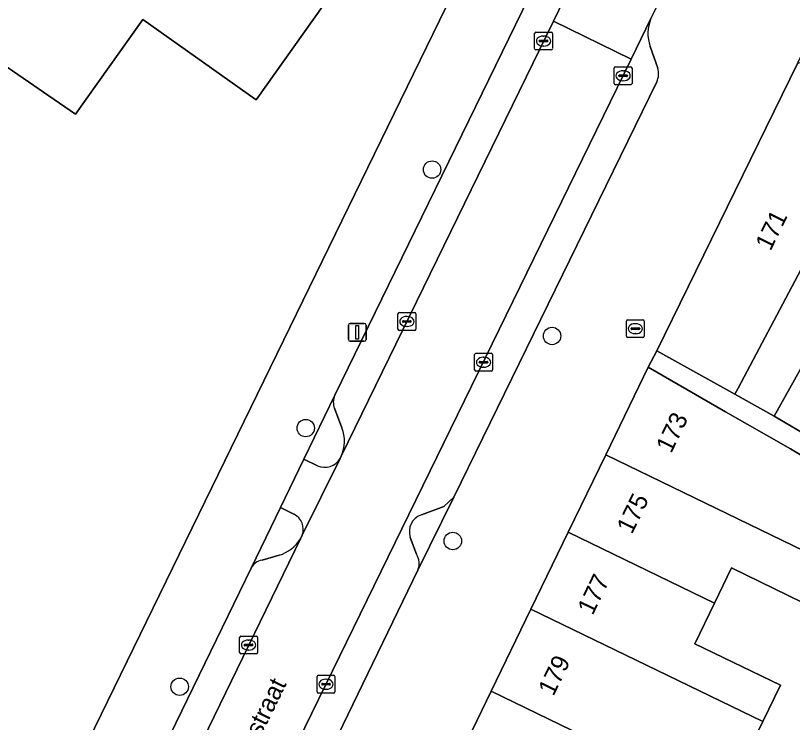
# Model space of a CAD drawing. Extents: x 160102 to 160934, y 382045 to 382923.
# Drawn here: x 160263.15 to 160306.67, y 382187.9 to 382227.49 of the extents above; entities that cross this region are included whole.
import ezdxf

# ---------------------------------------------------------------- set-up
doc = ezdxf.new("R2010")
doc.units = 0
for name, color, linetype in [('IMGEO_Boom', 7, 'Continuous'), ('IMGEO_Brandkraan', 7, 'Continuous'), ('IMGEO_Erf', 7, 'Continuous'), ('IMGEO_Kolk', 7, 'Continuous'), ('IMGEO_Lichtmast', 7, 'Continuous'), ('IMGEO_Openbare_ruimte_label', 7, 'Continuous'), ('IMGEO_Pand', 7, 'Continuous'), ('IMGEO_Pand_nummerreeks', 7, 'Continuous'), ('IMGEO_Parkeervlak_open', 7, 'Continuous'), ('IMGEO_Rijbaan_lokaal_open', 7, 'Continuous'), ('IMGEO_Voetpad_open', 7, 'Continuous')]:
    doc.layers.add(name, color=color, linetype=linetype)

msp = doc.modelspace()

# ---------------------------------------------------------------- linework, layer by layer
at = {"layer": 'IMGEO_Boom'}
for centre in [(160286.485, 382218.864), (160293.204, 382209.547), (160279.408, 382204.387), (160287.645, 382198.063), (160272.349, 382189.904)]:
    msp.add_circle(centre, 0.489, dxfattribs=at)
at = {"layer": 'IMGEO_Brandkraan'}
for p, q in [((160297.368, 382209.529), (160297.368, 382210.381)), ((160297.443, 382210.455), (160298.295, 382210.455)), ((160297.856, 382210.235), (160297.881, 382210.235)), ((160298.369, 382210.381), (160298.369, 382209.529)), ((160297.627, 382209.949), (160297.627, 382209.961)), ((160298.065, 382209.912), (160297.667, 382209.912)), ((160297.67, 382209.998), (160298.068, 382209.998)), ((160298.111, 382209.961), (160298.111, 382209.949)), ((160298.295, 382209.455), (160297.443, 382209.455)), ((160297.879, 382209.675), (160297.854, 382209.675))]:
    msp.add_line(p, q, dxfattribs=at)
for points in [[(160297.368, 382209.529), (160297.368, 382210.381)], [(160297.443, 382210.455), (160298.295, 382210.455)], [(160298.369, 382210.381), (160298.369, 382209.529)], [(160298.295, 382209.455), (160297.443, 382209.455)]]:
    msp.add_lwpolyline(points, dxfattribs=at)
for centre, radius, start, end in [((160297.445, 382210.379), 0.0765, 91.552, 178.448), ((160297.445, 382210.379), 0.0765, 91.552, 178.448), ((160298.293, 382210.379), 0.0765, 1.552, 88.448), ((160298.293, 382210.379), 0.0765, 1.552, 88.448), ((160297.667, 382209.958), 0.0403, 85.8775, 175.7526), ((160297.664, 382209.948), 0.0366, 178.938, 274.7102), ((160298.068, 382209.955), 0.043, 264.8664, 352.4533), ((160298.072, 382209.96), 0.0386, 1.7309, 96.639), ((160297.445, 382209.531), 0.0765, 181.552, 268.448), ((160297.445, 382209.531), 0.0765, 181.552, 268.448), ((160298.293, 382209.531), 0.0765, 271.552, 358.448), ((160298.293, 382209.531), 0.0765, 271.552, 358.448)]:
    msp.add_arc(centre, radius, start, end, dxfattribs=at)
for centre, major_axis, ratio, start_param, end_param in [((160297.855, 382209.955), (-0.387, 0.002), 0.722429, 4.712389, 7.853982), ((160297.88, 382209.955), (-0.39, 0.002), 0.717154, 1.570796, 4.712389)]:
    msp.add_ellipse(centre, major_axis=major_axis, ratio=ratio, start_param=start_param, end_param=end_param, dxfattribs=at)
at = {"layer": 'IMGEO_Erf'}
for points in [[(160258.847, 382250), (160263.426, 382246.751), (160264.12, 382247.729), (160263.222, 382248.365), (160264.382, 382250), (160266.357, 382252.785), (160270.283, 382250), (160274.4, 382247.08), (160276.475, 382250), (160276.567, 382250.13), (160276.751, 382250), (160283.166, 382245.457), (160279.394, 382240.141), (160285.753, 382235.63), (160276.629, 382222.77), (160270.28, 382227.274), (160266.508, 382221.957), (160262.395, 382224.799)], [(160257.348, 382166.641), (160293.473, 382240.701)], [(160307.391, 382208.191), (160305.645, 382205.056), (160307.554, 382203.938)], [(160308.039, 382194.235), (160303.254, 382196.555), (160302.302, 382194.59), (160301.198, 382192.314), (160305.991, 382189.99), (160305.007, 382187.96), (160303.895, 382185.666)]]:
    msp.add_lwpolyline(points, dxfattribs=at)
at = {"layer": 'IMGEO_Kolk'}
for p, q in [((160292.226, 382225.634), (160292.226, 382226.486)), ((160292.301, 382226.56), (160293.153, 382226.56)), ((160292.714, 382226.34), (160292.739, 382226.34)), ((160293.227, 382226.486), (160293.227, 382225.634)), ((160292.485, 382226.054), (160292.485, 382226.066)), ((160292.923, 382226.017), (160292.525, 382226.017)), ((160292.528, 382226.103), (160292.926, 382226.103)), ((160292.969, 382226.066), (160292.969, 382226.054)), ((160293.153, 382225.56), (160292.301, 382225.56)), ((160292.737, 382225.78), (160292.712, 382225.78)), ((160296.758, 382224.617), (160297.61, 382224.617)), ((160296.683, 382223.691), (160296.683, 382224.543)), ((160296.985, 382224.16), (160297.383, 382224.16)), ((160297.171, 382224.397), (160297.196, 382224.397)), ((160297.684, 382224.543), (160297.684, 382223.691)), ((160296.942, 382224.111), (160296.942, 382224.123)), ((160297.38, 382224.074), (160296.982, 382224.074)), ((160297.194, 382223.837), (160297.169, 382223.837)), ((160297.426, 382224.123), (160297.426, 382224.111)), ((160297.61, 382223.617), (160296.758, 382223.617)), ((160284.573, 382209.931), (160284.573, 382210.783)), ((160284.648, 382210.857), (160285.5, 382210.857)), ((160285.574, 382210.783), (160285.574, 382209.931)), ((160284.832, 382210.351), (160284.832, 382210.363)), ((160285.27, 382210.314), (160284.872, 382210.314)), ((160284.875, 382210.4), (160285.273, 382210.4)), ((160285.061, 382210.637), (160285.086, 382210.637)), ((160285.316, 382210.363), (160285.316, 382210.351)), ((160285.5, 382209.857), (160284.648, 382209.857)), ((160285.084, 382210.077), (160285.059, 382210.077)), ((160288.866, 382207.649), (160288.866, 382208.501)), ((160288.941, 382208.575), (160289.793, 382208.575)), ((160289.867, 382208.501), (160289.867, 382207.649)), ((160289.125, 382208.069), (160289.125, 382208.081)), ((160289.168, 382208.118), (160289.566, 382208.118)), ((160289.354, 382208.355), (160289.379, 382208.355)), ((160289.609, 382208.081), (160289.609, 382208.069)), ((160289.563, 382208.032), (160289.165, 382208.032)), ((160289.377, 382207.795), (160289.352, 382207.795)), ((160289.793, 382207.575), (160288.941, 382207.575)), ((160275.703, 382191.814), (160275.703, 382192.666)), ((160275.778, 382192.74), (160276.63, 382192.74)), ((160276.191, 382192.52), (160276.216, 382192.52)), ((160276.704, 382192.666), (160276.704, 382191.814)), ((160275.962, 382192.234), (160275.962, 382192.246)), ((160276.4, 382192.197), (160276.002, 382192.197)), ((160276.005, 382192.283), (160276.403, 382192.283)), ((160276.214, 382191.96), (160276.189, 382191.96)), ((160276.446, 382192.246), (160276.446, 382192.234)), ((160276.63, 382191.74), (160275.778, 382191.74)), ((160280.044, 382189.619), (160280.044, 382190.471)), ((160280.119, 382190.545), (160280.971, 382190.545)), ((160280.532, 382190.325), (160280.557, 382190.325)), ((160281.045, 382190.471), (160281.045, 382189.619)), ((160280.303, 382190.039), (160280.303, 382190.051)), ((160280.741, 382190.002), (160280.343, 382190.002)), ((160280.346, 382190.088), (160280.744, 382190.088)), ((160280.555, 382189.765), (160280.53, 382189.765)), ((160280.787, 382190.051), (160280.787, 382190.039)), ((160280.971, 382189.545), (160280.119, 382189.545))]:
    msp.add_line(p, q, dxfattribs=at)
for points in [[(160292.226, 382225.634), (160292.226, 382226.486)], [(160292.301, 382226.56), (160293.153, 382226.56)], [(160293.227, 382226.486), (160293.227, 382225.634)], [(160293.153, 382225.56), (160292.301, 382225.56)], [(160296.758, 382224.617), (160297.61, 382224.617)], [(160296.683, 382223.691), (160296.683, 382224.543)], [(160297.684, 382224.543), (160297.684, 382223.691)], [(160297.61, 382223.617), (160296.758, 382223.617)], [(160284.573, 382209.931), (160284.573, 382210.783)], [(160284.648, 382210.857), (160285.5, 382210.857)], [(160285.574, 382210.783), (160285.574, 382209.931)], [(160285.5, 382209.857), (160284.648, 382209.857)], [(160288.866, 382207.649), (160288.866, 382208.501)], [(160288.941, 382208.575), (160289.793, 382208.575)], [(160289.867, 382208.501), (160289.867, 382207.649)], [(160289.793, 382207.575), (160288.941, 382207.575)], [(160275.703, 382191.814), (160275.703, 382192.666)], [(160275.778, 382192.74), (160276.63, 382192.74)], [(160276.704, 382192.666), (160276.704, 382191.814)], [(160276.63, 382191.74), (160275.778, 382191.74)], [(160280.044, 382189.619), (160280.044, 382190.471)], [(160280.119, 382190.545), (160280.971, 382190.545)], [(160281.045, 382190.471), (160281.045, 382189.619)], [(160280.971, 382189.545), (160280.119, 382189.545)]]:
    msp.add_lwpolyline(points, dxfattribs=at)
for centre, radius, start, end in [((160292.303, 382226.484), 0.0765, 91.552, 178.448), ((160292.303, 382226.484), 0.0765, 91.552, 178.448), ((160293.151, 382226.484), 0.0765, 1.552, 88.448), ((160293.151, 382226.484), 0.0765, 1.552, 88.448), ((160292.525, 382226.063), 0.0403, 85.8775, 175.7526), ((160292.522, 382226.053), 0.0366, 178.938, 274.7102), ((160292.926, 382226.06), 0.043, 264.8664, 352.4533), ((160292.93, 382226.065), 0.0386, 1.7309, 96.639), ((160292.303, 382225.636), 0.0765, 181.552, 268.448), ((160292.303, 382225.636), 0.0765, 181.552, 268.448), ((160293.151, 382225.636), 0.0765, 271.552, 358.448), ((160293.151, 382225.636), 0.0765, 271.552, 358.448), ((160296.76, 382224.541), 0.0765, 91.552, 178.448), ((160296.76, 382224.541), 0.0765, 91.552, 178.448), ((160297.608, 382224.541), 0.0765, 1.552, 88.448), ((160297.608, 382224.541), 0.0765, 1.552, 88.448), ((160296.982, 382224.12), 0.0403, 85.8775, 175.7526), ((160297.387, 382224.122), 0.0386, 1.7309, 96.639), ((160296.979, 382224.11), 0.0366, 178.938, 274.7102), ((160297.383, 382224.117), 0.043, 264.8664, 352.4533), ((160296.76, 382223.693), 0.0765, 181.552, 268.448), ((160296.76, 382223.693), 0.0765, 181.552, 268.448), ((160297.608, 382223.693), 0.0765, 271.552, 358.448), ((160297.608, 382223.693), 0.0765, 271.552, 358.448), ((160284.65, 382210.781), 0.0765, 91.552, 178.448), ((160284.65, 382210.781), 0.0765, 91.552, 178.448), ((160285.498, 382210.781), 0.0765, 1.552, 88.448), ((160285.498, 382210.781), 0.0765, 1.552, 88.448), ((160284.872, 382210.36), 0.0403, 85.8775, 175.7526), ((160284.869, 382210.35), 0.0366, 178.938, 274.7102), ((160285.273, 382210.357), 0.043, 264.8664, 352.4533), ((160285.277, 382210.362), 0.0386, 1.7309, 96.639), ((160284.65, 382209.933), 0.0765, 181.552, 268.448), ((160284.65, 382209.933), 0.0765, 181.552, 268.448), ((160285.498, 382209.933), 0.0765, 271.552, 358.448), ((160285.498, 382209.933), 0.0765, 271.552, 358.448), ((160288.943, 382208.499), 0.0765, 91.552, 178.448), ((160288.943, 382208.499), 0.0765, 91.552, 178.448), ((160289.791, 382208.499), 0.0765, 1.552, 88.448), ((160289.791, 382208.499), 0.0765, 1.552, 88.448), ((160289.165, 382208.078), 0.0403, 85.8775, 175.7526), ((160289.162, 382208.068), 0.0366, 178.938, 274.7102), ((160289.566, 382208.075), 0.043, 264.8664, 352.4533), ((160289.57, 382208.08), 0.0386, 1.7309, 96.639), ((160288.943, 382207.651), 0.0765, 181.552, 268.448), ((160288.943, 382207.651), 0.0765, 181.552, 268.448), ((160289.791, 382207.651), 0.0765, 271.552, 358.448), ((160289.791, 382207.651), 0.0765, 271.552, 358.448), ((160275.78, 382192.664), 0.0765, 91.552, 178.448), ((160275.78, 382192.664), 0.0765, 91.552, 178.448), ((160276.628, 382192.664), 0.0765, 1.552, 88.448), ((160276.628, 382192.664), 0.0765, 1.552, 88.448), ((160276.002, 382192.243), 0.0403, 85.8775, 175.7526), ((160275.999, 382192.233), 0.0366, 178.938, 274.7102), ((160276.403, 382192.24), 0.043, 264.8664, 352.4533), ((160276.407, 382192.245), 0.0386, 1.7309, 96.639), ((160275.78, 382191.816), 0.0765, 181.552, 268.448), ((160275.78, 382191.816), 0.0765, 181.552, 268.448), ((160276.628, 382191.816), 0.0765, 271.552, 358.448), ((160276.628, 382191.816), 0.0765, 271.552, 358.448), ((160280.121, 382190.469), 0.0765, 91.552, 178.448), ((160280.121, 382190.469), 0.0765, 91.552, 178.448), ((160280.969, 382190.469), 0.0765, 1.552, 88.448), ((160280.969, 382190.469), 0.0765, 1.552, 88.448), ((160280.343, 382190.048), 0.0403, 85.8775, 175.7526), ((160280.34, 382190.038), 0.0366, 178.938, 274.7102), ((160280.744, 382190.045), 0.043, 264.8664, 352.4533), ((160280.748, 382190.05), 0.0386, 1.7309, 96.639), ((160280.121, 382189.621), 0.0765, 181.552, 268.448), ((160280.121, 382189.621), 0.0765, 181.552, 268.448), ((160280.969, 382189.621), 0.0765, 271.552, 358.448), ((160280.969, 382189.621), 0.0765, 271.552, 358.448)]:
    msp.add_arc(centre, radius, start, end, dxfattribs=at)
for centre, major_axis, ratio, start_param, end_param in [((160292.713, 382226.06), (-0.387, 0.002), 0.722429, 4.712389, 7.853982), ((160292.738, 382226.06), (-0.39, 0.002), 0.717154, 1.570796, 4.712389), ((160297.17, 382224.117), (-0.387, 0.002), 0.722429, 4.712389, 7.853982), ((160297.195, 382224.117), (-0.39, 0.002), 0.717154, 1.570796, 4.712389), ((160285.06, 382210.357), (-0.387, 0.002), 0.722429, 4.712389, 7.853982), ((160285.085, 382210.357), (-0.39, 0.002), 0.717154, 1.570796, 4.712389), ((160289.353, 382208.075), (-0.387, 0.002), 0.722429, 4.712389, 7.853982), ((160289.378, 382208.075), (-0.39, 0.002), 0.717154, 1.570796, 4.712389), ((160276.19, 382192.24), (-0.387, 0.002), 0.722429, 4.712389, 7.853982), ((160276.215, 382192.24), (-0.39, 0.002), 0.717154, 1.570796, 4.712389), ((160280.531, 382190.045), (-0.387, 0.002), 0.722429, 4.712389, 7.853982), ((160280.556, 382190.045), (-0.39, 0.002), 0.717154, 1.570796, 4.712389)]:
    msp.add_ellipse(centre, major_axis=major_axis, ratio=ratio, start_param=start_param, end_param=end_param, dxfattribs=at)
at = {"layer": 'IMGEO_Lichtmast'}
for p, q in [((160281.898, 382210.248), (160282.688, 382210.248)), ((160282.688, 382210.248), (160281.898, 382210.248)), ((160281.798, 382209.348), (160281.798, 382210.148)), ((160281.798, 382210.148), (160281.798, 382209.348)), ((160282.788, 382210.148), (160282.788, 382209.348)), ((160282.788, 382209.348), (160282.788, 382210.148)), ((160282.688, 382209.248), (160281.898, 382209.248)), ((160281.898, 382209.248), (160282.688, 382209.248))]:
    msp.add_line(p, q, dxfattribs=at)
msp.add_lwpolyline([(160282.218, 382210.123), (160282.368, 382210.123), (160282.368, 382209.373), (160282.218, 382209.373), (160282.218, 382210.123)], dxfattribs=at)
for centre, start, end in [((160281.898, 382210.148), 90, 180), ((160281.898, 382210.148), 90, 180), ((160282.688, 382210.148), 0, 90), ((160282.688, 382210.148), 360, 90), ((160281.898, 382209.348), 180, 270), ((160281.898, 382209.348), 180, 270), ((160282.688, 382209.348), 270, 0), ((160282.688, 382209.348), 270, 0)]:
    msp.add_arc(centre, 0.1, start, end, dxfattribs=at)
at = {"layer": 'IMGEO_Pand'}
msp.add_lwpolyline([(160262.395, 382224.799), (160266.508, 382221.957), (160270.28, 382227.274), (160276.629, 382222.77), (160285.753, 382235.63), (160279.394, 382240.141), (160283.166, 382245.457), (160276.751, 382250), (160276.567, 382250.13), (160276.475, 382250), (160274.4, 382247.08), (160270.283, 382250), (160266.357, 382252.785), (160264.382, 382250), (160263.222, 382248.365), (160264.12, 382247.729), (160263.426, 382246.751), (160258.847, 382250)], dxfattribs=at)
for points in [[(160312.51, 382223.394), (160308.957, 382225.373), (160306.947, 382224.801), (160299.069, 382208.718), (160303.434, 382206.287), (160303.632, 382206.617), (160306.971, 382212.926)], [(160311.554, 382215.665), (160313.423, 382214.624), (160316.935, 382220.93), (160312.51, 382223.394), (160306.971, 382212.926), (160303.632, 382206.617), (160303.434, 382206.287), (160305.645, 382205.056), (160307.391, 382208.191)], [(160296.207, 382202.887), (160309.183, 382196.594), (160310.153, 382196.123), (160311.201, 382198.283), (160308.208, 382199.734), (160309.145, 382201.668), (160306.562, 382203.225), (160302.924, 382205.307), (160298.584, 382207.79)], [(160294.11, 382198.563), (160302.302, 382194.59), (160303.254, 382196.555), (160308.039, 382194.235), (160309.183, 382196.594), (160296.207, 382202.887)], [(160294.11, 382198.563), (160292.022, 382194.257), (160305.007, 382187.96), (160305.991, 382189.99), (160301.198, 382192.314), (160302.302, 382194.59)], [(160292.022, 382194.257), (160289.789, 382189.653), (160294.289, 382187.471), (160297.969, 382185.687), (160300.807, 382184.311), (160301.927, 382186.62), (160303.895, 382185.666), (160305.007, 382187.96)]]:
    msp.add_lwpolyline(points, close=True, dxfattribs=at)
at = {"layer": 'IMGEO_Parkeervlak_open'}
for points in [[(160293.276, 382227.177), (160295.364, 382231.46), (160296.294, 382233.367)], [(160293.417, 382231.624), (160281.031, 382206.223)], [(160298.74, 382227.321), (160297.633, 382225.052), (160269.244, 382166.896), (160268.655, 382165.689)], [(160281.398, 382202.817), (160293.276, 382227.177)], [(160299.128, 382224.548), (160298.692, 382225.76)], [(160285.883, 382199.534), (160287.137, 382199.988), (160287.705, 382200.526), (160299.066, 382223.777)], [(160281.015, 382205.497), (160281.426, 382204.394)], [(160264.412, 382167.983), (160264.923, 382169.002), (160279.115, 382198.191)], [(160285.604, 382197.323), (160285.26, 382198.27)], [(160277.912, 382197.274), (160276.961, 382197)], [(160276.342, 382196.54), (160264.03, 382171.188)], [(160271.674, 382167.46), (160285.692, 382196.432)]]:
    msp.add_lwpolyline(points, dxfattribs=at)
for centre, radius, start, end in [((160300.774, 382226.477), 2.202, 157.4736, 199.0039), ((160298.101, 382224.243), 1.072, 334.2506, 16.5543), ((160281.902, 382205.841), 0.951, 156.297, 201.178), ((160279.599, 382203.638), 1.978, 335.4825, 22.4831), ((160286.214, 382198.585), 1.005, 109.2349, 198.2896), ((160277.361, 382199.245), 2.046, 285.6255, 329.0082), ((160284.827, 382196.796), 0.939, 337.167, 34.1141), ((160277.141, 382196.111), 0.907, 101.4435, 151.7911)]:
    msp.add_arc(centre, radius, start, end, dxfattribs=at)
at = {"layer": 'IMGEO_Rijbaan_lokaal_open'}
for points in [[(160299.721, 382229.314), (160295.364, 382231.46), (160293.276, 382227.177), (160297.633, 382225.052), (160298.74, 382227.321)], [(160297.633, 382225.052), (160293.276, 382227.177), (160281.398, 382202.817), (160281.331, 382202.682), (160279.213, 382198.39), (160279.115, 382198.191), (160264.923, 382169.002), (160269.244, 382166.896)]]:
    msp.add_lwpolyline(points, close=True, dxfattribs=at)
at = {"layer": 'IMGEO_Voetpad_open'}
for points in [[(160289.789, 382189.653), (160292.022, 382194.257), (160294.11, 382198.563), (160296.207, 382202.887), (160298.584, 382207.79), (160299.069, 382208.718), (160306.947, 382224.801), (160308.347, 382227.725), (160310.692, 382232.625), (160312.243, 382235.532), (160313.06, 382236.826), (160319.021, 382250), (160319.853, 382251.839), (160314.231, 382254.699), (160312.565, 382251.304), (160311.913, 382250), (160307.928, 382242.026)], [(160293.524, 382244.948), (160293.473, 382240.701), (160257.348, 382166.641), (160257.204, 382166.347), (160259.557, 382165.237), (160259.939, 382166.062), (160261.215, 382165.442), (160261.425, 382165.87), (160264.03, 382171.188), (160276.342, 382196.54), (160277.988, 382199.941), (160279.303, 382202.655), (160281.031, 382206.223)], [(160304.957, 382239.95), (160304.645, 382239.317), (160305.578, 382238.858), (160300.847, 382229.246), (160299.914, 382229.705), (160299.721, 382229.314), (160298.74, 382227.321)], [(160281.031, 382206.223), (160293.417, 382231.624)], [(160298.692, 382225.76), (160299.128, 382224.548)], [(160299.066, 382223.777), (160287.705, 382200.526), (160285.692, 382196.432), (160271.674, 382167.46), (160269.03, 382162.132), (160255.306, 382134.187)], [(160281.031, 382206.223), (160279.303, 382202.655), (160280.069, 382202.276)], [(160281.426, 382204.394), (160281.015, 382205.497)], [(160281.331, 382202.682), (160281.398, 382202.817)], [(160280.069, 382202.276), (160279.303, 382202.655), (160277.988, 382199.941), (160278.748, 382199.572)], [(160279.213, 382198.39), (160281.331, 382202.682)], [(160285.692, 382196.432), (160287.705, 382200.526), (160287.137, 382199.988), (160285.883, 382199.534)], [(160278.748, 382199.572), (160277.988, 382199.941), (160276.342, 382196.54)], [(160279.115, 382198.191), (160279.213, 382198.39)], [(160285.26, 382198.27), (160285.604, 382197.323)], [(160276.961, 382197), (160277.912, 382197.274)], [(160250.397, 382123.957), (160253.46, 382125.04), (160255.291, 382128.754), (160262.505, 382143.388), (160262.798, 382143.225), (160265.522, 382141.924), (160265.572, 382142.026), (160266.422, 382143.705), (160268.863, 382148.514), (160271.237, 382153.191), (160273.611, 382157.868), (160276.053, 382162.678), (160276.565, 382163.685), (160279.039, 382168.516), (160281.494, 382173.309), (160283.886, 382177.981), (160286.127, 382182.356), (160286.258, 382182.612), (160288.734, 382187.447), (160289.789, 382189.653)]]:
    msp.add_lwpolyline(points, dxfattribs=at)
for points in [[(160305.645, 382205.056), (160303.434, 382206.287), (160299.069, 382208.718), (160298.584, 382207.79), (160302.924, 382205.307), (160306.562, 382203.225), (160309.145, 382201.668), (160315.702, 382197.71), (160316.344, 382198.862), (160315.235, 382199.491), (160312.581, 382200.996), (160311.767, 382201.472), (160311.715, 382201.379), (160307.451, 382203.753), (160307.554, 382203.938)], [(160300.807, 382184.311), (160297.969, 382185.687), (160294.289, 382187.471), (160289.789, 382189.653), (160288.734, 382187.447), (160293.185, 382185.168), (160296.375, 382183.542), (160313.124, 382175.033), (160317.471, 382183.589), (160319.51, 382187.603), (160317.96, 382188.386), (160317.274, 382187.028), (160315.93, 382184.367), (160312.933, 382178.432)]]:
    msp.add_lwpolyline(points, close=True, dxfattribs=at)
for centre, radius, start, end in [((160300.774, 382226.477), 2.202, 157.4736, 199.0039), ((160298.101, 382224.243), 1.072, 334.2506, 16.5543), ((160281.902, 382205.841), 0.951, 156.297, 201.178), ((160279.599, 382203.638), 1.978, 335.4825, 22.4831), ((160280.472, 382203.189), 0.998, 246.1948, 329.4723), ((160280.472, 382203.189), 0.998, 246.1948, 329.4723), ((160278.303, 382198.714), 0.966, 340.3919, 62.5576), ((160278.303, 382198.714), 0.966, 340.3919, 62.5576), ((160286.214, 382198.585), 1.005, 109.2349, 198.2896), ((160277.361, 382199.245), 2.046, 285.6255, 329.0082), ((160284.827, 382196.796), 0.939, 337.167, 34.1141), ((160277.141, 382196.111), 0.907, 101.4435, 151.7911)]:
    msp.add_arc(centre, radius, start, end, dxfattribs=at)

# ---------------------------------------------------------------- texts
at = {"layer": 'IMGEO_Openbare_ruimte_label'}
msp.add_text('Christinastraat', height=1, rotation=63.8962, dxfattribs=at).set_placement((160274.555, 382182.325))
at = {"layer": 'IMGEO_Pand_nummerreeks'}
for s, rotation, p in [('171', 63.902, (160305.436, 382214.263)), ('173', 64.1303, (160299.875, 382202.934)), ('175', 64.1303, (160297.676, 382198.399)), ('177', 64.1303, (160295.478, 382193.865)), ('179', 64.1312, (160293.278, 382189.331))]:
    msp.add_text(s, height=1, rotation=rotation, dxfattribs=at).set_placement(p)

doc.saveas('drawing.dxf')
